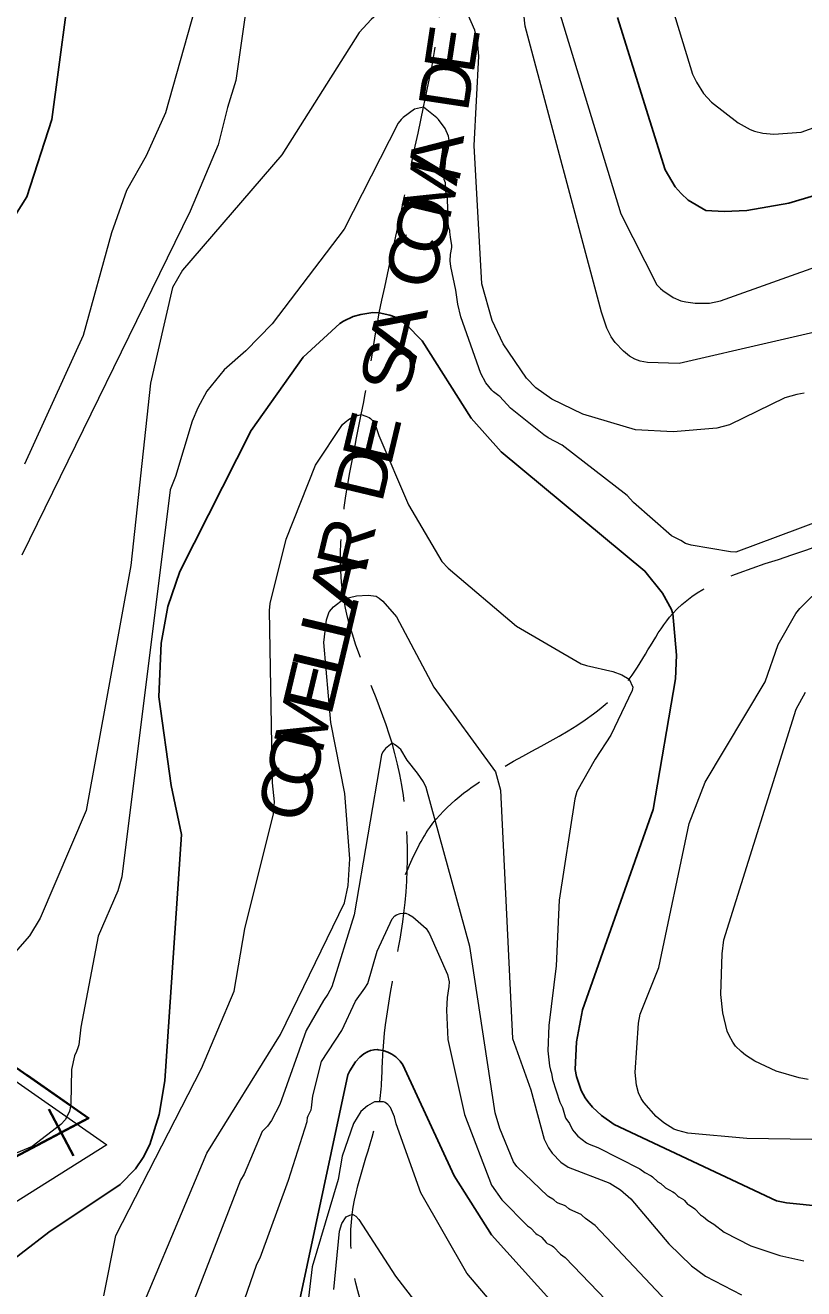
# Model space of a CAD drawing. Extents: x 483847 to 488453, y 4383581 to 4386795.
# Drawn here: x 484279 to 484426.1, y 4385231.8 to 4385470.4 of the extents above; entities that cross this region are included whole.
import ezdxf
from ezdxf.enums import TextEntityAlignment as Align

# ---------------------------------------------------------------- set-up
doc = ezdxf.new("R2010")
doc.units = 0
doc.header["$LTSCALE"] = 3.8
doc.linetypes.add('LONG_DASHED', pattern=[7.5, 6, -1.5])
for name, color, linetype, lineweight in [('15', 7, 'LONG_DASHED', 13), ('27', 7, 'Continuous', 25), ('34', 7, 'Continuous', 35), ('51', 7, 'Continuous', 13), ('8', 7, 'Continuous', 25), ('9', 7, 'Continuous', 13)]:
    doc.layers.add(name, color=color, linetype=linetype, lineweight=lineweight)
doc.layers.add('5', color=7, linetype='Continuous')

msp = doc.modelspace()

# ---------------------------------------------------------------- linework, layer by layer
at = {"layer": '15'}
for points in [[(484345.88, 4385416.04), (484354.28, 4385454.88), (484357.73, 4385479.03), (484353.74, 4385507.11), (484351.26, 4385527.19), (484357.14, 4385546.35), (484366.68, 4385559.95), (484386.43, 4385588.64), (484391.46, 4385595.66), (484402.56, 4385604.07), (484418.47, 4385614.07)], [(484350.85, 4385309.99), (484355.46, 4385318.85), (484367.84, 4385329.38), (484393.13, 4385346.87), (484401.36, 4385359.26), (484437.57, 4385376.85), (484452.16, 4385395.32), (484476.51, 4385422), (484491.08, 4385447.61), (484494.26, 4385452.51), (484505.09, 4385458.92), (484521.99, 4385467.1), (484543.39, 4385470.17), (484559.79, 4385478.44)], [(484440.86, 4385107.33), (484415.84, 4385135.05), (484384.62, 4385161.06), (484370.39, 4385170.61), (484355.4, 4385205.72), (484344.92, 4385223.18), (484340.8, 4385245.79), (484346.02, 4385267.08), (484346.62, 4385276.73), (484350.56, 4385302.69), (484348.32, 4385334.77), (484339.19, 4385362.03), (484342.51, 4385396.83), (484345.88, 4385416.04)]]:
    msp.add_spline(points, degree=3, dxfattribs=at)
at = {"layer": '27'}
msp.add_spline([(484126.09, 4384902.79), (484170.42, 4384940.62), (484186.72, 4384951.71), (484191.28, 4384949.75), (484195.85, 4384942.58), (484195.2, 4384850.61), (484198.46, 4384849.31), (484203.02, 4384849.96), (484206.93, 4384851.91), (484210.19, 4384864.31), (484210.19, 4384911.92), (484211.5, 4384943.23), (484214.1, 4384965.41), (484221.93, 4384987.58), (484217.36, 4384992.8), (484210.19, 4384992.8), (484135.22, 4384984.97), (484130.65, 4384988.89), (484126.09, 4384997.37), (484121.53, 4385047.59), (484126.09, 4385059.33), (484133.91, 4385067.16), (484151.52, 4385069.77), (484197.15, 4385061.94), (484225.84, 4385054.77), (484236.92, 4385050.2), (484251.92, 4385040.42), (484272.13, 4385031.28), (484285.82, 4385029.98), (484298.2, 4385029.33), (484332.11, 4385039.76), (484352.32, 4385052.16), (484358.18, 4385050.2), (484379.05, 4385045.63), (484396, 4385044.98), (484413.6, 4385057.38), (484413.6, 4385076.29), (484415.56, 4385110.21), (484421.42, 4385117.38), (484434.46, 4385125.86), (484452.06, 4385127.17), (484517.26, 4385131.08), (484535.51, 4385145.43), (484539.43, 4385153.26), (484534.21, 4385163.04), (484527.69, 4385172.17), (484530.3, 4385183.26), (484560.29, 4385234.79), (484583.76, 4385251.75), (484588.32, 4385252.4), (484664.6, 4385247.83), (484699.15, 4385252.4), (484722.1, 4385262.06)], degree=3, dxfattribs=at)
at = {"layer": '34'}
for p, q in [((484279.4, 4385272.08), (484287.6, 4385266.37)), ((484283.48, 4385265.68), (484288.16, 4385256.84)), ((484290.24, 4385263.6), (484281.4, 4385258.92))]:
    msp.add_line(p, q, dxfattribs=at)
msp.add_lwpolyline([(484103.22, 4385394.84), (484291, 4385264), (484102.72, 4385164.38)], dxfattribs=at)
at = {"layer": '51'}
for points in [[(484103.23, 4385398.6), (484108.97, 4385395.3), (484126.19, 4385381.26), (484142.62, 4385368.82), (484154.49, 4385359.94), (484179.09, 4385340.49), (484201.81, 4385323.87), (484245.18, 4385293.3), (484294.43, 4385258.91)], [(484294.43, 4385258.91), (484259.54, 4385237.05), (484246.24, 4385230), (484197.15, 4385205.3), (484140.56, 4385177.03), (484102.71, 4385158.17)]]:
    msp.add_lwpolyline(points, dxfattribs=at)
at = {"layer": '8'}
for points in [[(484244.41, 4385382.71), (484279.3, 4385437.97), (484284.04, 4385452.58), (484288.15, 4385483.23)], [(484390.89, 4385471.82), (484399.94, 4385443.05), (484401.83, 4385439.88), (484402.93, 4385438.6), (484404.27, 4385437.34), (484407.59, 4385435.37), (484411.06, 4385435.17), (484415.38, 4385435.38), (484423.28, 4385436.77), (484433.61, 4385439.88)], [(484429.73, 4385247.29), (484422.86, 4385247.96), (484420.96, 4385248.35), (484390.29, 4385262.75), (484387.87, 4385264.48), (484386.19, 4385266.05), (484385.3, 4385267.11), (484384.8, 4385267.83), (484384.07, 4385269.22), (484383.17, 4385271.86), (484382.94, 4385273.18), (484383.15, 4385278.36), (484384.32, 4385284.4), (484397.65, 4385322.29), (484401.89, 4385346.91), (484402.09, 4385351.38), (484401.36, 4385359.26), (484401.32, 4385359.43), (484401.15, 4385360.03), (484399.42, 4385363.14), (484396.11, 4385367.27), (484368.94, 4385389.79), (484363.27, 4385396.19), (484354, 4385410.78), (484350.97, 4385413.86), (484349.5, 4385414.91), (484348.79, 4385415.3), (484347.93, 4385415.64), (484345.88, 4385416.04), (484344.67, 4385416.09), (484342.44, 4385415.75), (484340.98, 4385415.35), (484339.15, 4385414.47)], [(484339.15, 4385414.47), (484338.46, 4385414.04), (484331.56, 4385407.66), (484321.69, 4385393.85), (484308.24, 4385367.23), (484305.98, 4385360.61), (484304.72, 4385353.68), (484304.29, 4385343.56), (484306.58, 4385326.8), (484308.57, 4385317.56), (484305.38, 4385270.99), (484304.32, 4385264.65), (484302.59, 4385259.02), (484301.31, 4385256.56), (484299.83, 4385254.41), (484296.96, 4385251.44), (484283.5, 4385242.43), (484272.95, 4385234.36)], [(484318.5, 4385171.68), (484339.96, 4385272.15), (484340.36, 4385272.93), (484341.4, 4385274.58), (484342.26, 4385275.5), (484343.01, 4385276.12), (484343.66, 4385276.52), (484344.28, 4385276.76), (484344.93, 4385276.9), (484345.5, 4385276.92), (484345.68, 4385276.9), (484346.62, 4385276.73), (484347.55, 4385276.42), (484348.28, 4385276.06), (484349.01, 4385275.53), (484349.83, 4385274.76), (484350.35, 4385274.07), (484360.06, 4385253.08), (484367.13, 4385241.91), (484393.75, 4385212.39)]]:
    msp.add_lwpolyline(points, dxfattribs=at)
at = {"layer": '9'}
for points in [[(484392.41, 4385502.63), (484405.11, 4385461.14), (484405.82, 4385459.62), (484407.16, 4385457.48), (484408.69, 4385455.82), (484413.69, 4385451.92), (484416.01, 4385450.67), (484416.82, 4385450.37), (484418.4, 4385450), (484420.47, 4385449.81), (484425.64, 4385450.19), (484458.66, 4385462.1)], [(484472.34, 4385422.61), (484402.55, 4385406.5), (484396.6, 4385406.69), (484395.2, 4385406.94), (484394.17, 4385407.32), (484393.17, 4385407.89), (484392.02, 4385408.79), (484390.5, 4385410.45), (484389.75, 4385411.53), (484388.93, 4385413.13), (484387.9, 4385416.15), (484373.49, 4385470.21), (484370.3, 4385499.52)], [(484372.05, 4385498.82), (484391.55, 4385434.72), (484398.37, 4385421.35), (484399.02, 4385420.68), (484399.46, 4385420.3), (484401.45, 4385418.97), (484402.87, 4385418.34), (484403.8, 4385418.11), (484405.61, 4385417.89), (484408.3, 4385417.89), (484410.39, 4385418.35), (484450.81, 4385432.72)], [(484322.67, 4385486.92), (484318.82, 4385459.93), (484317.26, 4385454.86), (484315.5, 4385447.76), (484310.19, 4385435.25), (484278.37, 4385370.3)], [(484426.21, 4385400.86), (484424.82, 4385400.65), (484422.5, 4385399.98), (484412.06, 4385394.9), (484409.7, 4385394.27), (484401.44, 4385393.6), (484394.3, 4385393.99), (484384.39, 4385396.92), (484378.54, 4385399.76), (484375.52, 4385401.92), (484373.7, 4385403.7), (484369.33, 4385410.19), (484367.24, 4385414.58), (484365.31, 4385421.55), (484363.82, 4385447.63), (484364.73, 4385464.52), (484364.45, 4385467.35), (484363.95, 4385469.45), (484360.52, 4385477.37)], [(484348.24, 4385474.78), (484344.38, 4385471.47), (484342.14, 4385469), (484327.49, 4385445.92), (484308.75, 4385424.11), (484306.87, 4385420.81), (484302.71, 4385402.75), (484298.96, 4385368.35), (484290.55, 4385322.08), (484281.82, 4385301.77), (484279.85, 4385298.39), (484271.64, 4385289.15), (484269.76, 4385287.58), (484255.89, 4385281.38), (484240.22, 4385276.86), (484159.3, 4385273.77), (484113.57, 4385280.18), (484102.98, 4385283.39)], [(484278.94, 4385387.56), (484290.05, 4385411.84), (484295.37, 4385431.24), (484298.22, 4385439.19), (484301.91, 4385445.76), (484305.58, 4385453.86), (484311.81, 4385476.04)], [(484358.19, 4385441.23), (484358.08, 4385441.75), (484358.08, 4385442.07), (484358.38, 4385443.69), (484358.5, 4385445.16), (484358.96, 4385447.1), (484359.13, 4385448.6), (484359.08, 4385449.01), (484358.99, 4385449.42), (484358.33, 4385450.89), (484357.09, 4385452.55), (484356.8, 4385452.86), (484354.28, 4385454.88), (484352.55, 4385454.54), (484350.44, 4385452.96), (484350.04, 4385452.57), (484349.46, 4385451.85), (484339.3, 4385431.87), (484325.69, 4385414), (484320.67, 4385408.89), (484316.58, 4385405.29), (484313.32, 4385401.23), (484311.61, 4385398.14), (484310.55, 4385395.6), (484307.41, 4385385.15), (484306.39, 4385382.63), (484297.29, 4385309.56), (484296.51, 4385306.91), (484292.83, 4385298.36), (484289.52, 4385281.17), (484289.12, 4385277.79), (484288.99, 4385277.28), (484288.73, 4385276.54), (484288.33, 4385275.71), (484287.76, 4385273.13), (484287.63, 4385266.77), (484287.51, 4385265.87), (484287.38, 4385265.31), (484287.16, 4385264.72), (484286.54, 4385263.65), (484285.78, 4385262.78), (484280.33, 4385258.64), (484272.43, 4385255.35)], [(484433.34, 4385378.37), (484413.25, 4385370.88), (484412.28, 4385370.89), (484404.82, 4385372.15), (484403.77, 4385372.52), (484402.91, 4385373.04), (484401.49, 4385373.75), (484401.15, 4385373.97), (484393.95, 4385380.23), (484392.77, 4385381.58), (484380.47, 4385391.05), (484377.82, 4385392.46), (484377.01, 4385393.04), (484370.68, 4385398.06), (484368.68, 4385400.24), (484368.53, 4385400.37), (484367.48, 4385401.15), (484367.19, 4385401.42), (484366.05, 4385402.83), (484365.09, 4385404.6), (484361.32, 4385415.29), (484360.75, 4385417.7), (484360.4, 4385420.31), (484359.41, 4385424.8), (484359.31, 4385425.87), (484359.39, 4385427.05), (484359.63, 4385428.38), (484359.63, 4385428.74), (484359.34, 4385430.33), (484359.27, 4385431.34), (484359.22, 4385431.61), (484359.08, 4385432.1), (484358.94, 4385432.9), (484358.77, 4385437.85), (484358.63, 4385438.53), (484358.49, 4385438.92), (484358.44, 4385439.19), (484358.41, 4385440.59), (484358.19, 4385441.23)], [(484293.85, 4385230.4), (484296.13, 4385241.83), (484312.32, 4385273.32), (484318.47, 4385287.98), (484320.53, 4385299.74), (484325.92, 4385321.44), (484326.1, 4385323.71), (484325.71, 4385327.27), (484325.15, 4385359.87), (484325.29, 4385361.15), (484328.34, 4385373.34), (484333.88, 4385387.3), (484338.98, 4385394.94), (484339.47, 4385395.42), (484340.28, 4385396.02), (484340.83, 4385396.32), (484341.14, 4385396.45), (484342.51, 4385396.83), (484343.39, 4385396.56), (484344, 4385396.31), (484344.28, 4385396.13), (484344.66, 4385395.74), (484344.95, 4385395.27), (484345.34, 4385394.43), (484345.83, 4385392.87), (484351.41, 4385379.8), (484357.72, 4385369.11), (484358.91, 4385367.85), (484371.86, 4385356.89), (484384.05, 4385349.77), (484385.07, 4385349.43), (484390.05, 4385348.33), (484391.74, 4385347.68), (484393.13, 4385346.87), (484393.84, 4385345.37), (484393.66, 4385344.72), (484389.63, 4385336.3), (484386.7, 4385331.74), (484383.26, 4385325.67), (484382.84, 4385324.28), (484379.88, 4385305.12), (484379.36, 4385292.71), (484377.97, 4385281.46), (484377.77, 4385276.66), (484378.04, 4385273.87), (484378.24, 4385273.05), (484378.44, 4385272.47), (484378.66, 4385271.28), (484380.04, 4385267), (484380.55, 4385265.99), (484381.04, 4385264.22), (484381.17, 4385263.91), (484381.45, 4385263.49), (484381.72, 4385263.15), (484381.84, 4385262.97), (484382.42, 4385261.78), (484382.7, 4385261.37), (484383.43, 4385260.58), (484385.07, 4385259.32), (484385.59, 4385259.04), (484387.2, 4385258.46), (484395.14, 4385254.39), (484396.09, 4385253.71), (484397.26, 4385253.06), (484397.52, 4385252.88), (484398.55, 4385251.94), (484399.08, 4385251.62), (484399.85, 4385250.92), (484399.98, 4385250.83), (484401.39, 4385250.08), (484401.66, 4385249.9), (484402.31, 4385249.24), (484402.51, 4385249.09), (484403.37, 4385248.59), (484403.58, 4385248.43), (484404.17, 4385247.75), (484404.37, 4385247.59), (484405.26, 4385247.04), (484405.52, 4385246.83), (484406.61, 4385245.72), (484407.15, 4385245.35), (484407.99, 4385244.62), (484409.1, 4385243.93), (484411.1, 4385242.42), (484416.1, 4385239.87), (484421.57, 4385238.06), (484426.15, 4385237.02)], [(484439.92, 4385259.75), (484415.35, 4385260.13), (484404.22, 4385261.12), (484402.3, 4385261.61), (484401.53, 4385261.92), (484399.65, 4385263.06), (484398.22, 4385264.26), (484395.92, 4385266.92), (484395.41, 4385267.7), (484394.91, 4385268.77), (484394.51, 4385270.19), (484394.26, 4385272.58), (484394.88, 4385281.9), (484395.21, 4385283.63), (484398.72, 4385292.41), (484404.44, 4385319.6), (484407.51, 4385327.41), (484418.84, 4385346.36), (484421.27, 4385353.42), (484424.64, 4385359.25), (484425.36, 4385360.19), (484434.71, 4385369.43)], [(484297.18, 4385218.84), (484313.33, 4385257.33), (484327.26, 4385279.75), (484339.32, 4385304.63), (484340.01, 4385307.9), (484340.32, 4385312.94), (484339.39, 4385325.3), (484336.78, 4385338.72), (484335.41, 4385353.81), (484335.94, 4385358.09), (484336.43, 4385359.58), (484336.49, 4385359.68), (484337.24, 4385360.53), (484339.19, 4385362.03), (484341.64, 4385362.61), (484343.81, 4385362.71), (484345.33, 4385362.53), (484345.92, 4385362.17), (484346.61, 4385361.6), (484349.14, 4385358.67), (484356.25, 4385345.37), (484367.84, 4385329.38), (484368.81, 4385325.9), (484371.1, 4385279.01), (484374.53, 4385269.32), (484377.05, 4385260.03), (484377.86, 4385258.36), (484378.57, 4385257.36), (484380.23, 4385255.65), (484381.58, 4385254.69), (484389.44, 4385251.72), (484391.48, 4385250.44), (484393.43, 4385248.75), (484400.59, 4385240.25), (484404.89, 4385236.09), (484407.53, 4385234.14), (484414.36, 4385230.62)], [(484426.94, 4385271.3), (484425.26, 4385271.56), (484420.92, 4385272.86), (484416.84, 4385274.75), (484415.1, 4385275.88), (484414.26, 4385276.54), (484413.24, 4385277.59), (484412.69, 4385278.34), (484411.99, 4385279.58), (484411.64, 4385280.42), (484410.79, 4385283.84), (484410.44, 4385287.33), (484410.67, 4385294.98), (484411.01, 4385297.67), (484424.69, 4385341.22), (484426.44, 4385344.41)], [(484349.96, 4385333.6), (484349.7, 4385333.86), (484349.15, 4385334.28), (484348.35, 4385334.78), (484348.33, 4385334.79), (484348.32, 4385334.77), (484347.1, 4385333.78), (484346.88, 4385333.54), (484346.56, 4385333.12), (484346.32, 4385332.58), (484341.19, 4385302.38), (484336.93, 4385288.75), (484336.2, 4385287.38), (484335.38, 4385286.17), (484332.11, 4385280.51), (484327.14, 4385266.54), (484325.55, 4385263.53), (484324.81, 4385262.47), (484323.77, 4385261.44), (484320.36, 4385253.38), (484319.67, 4385252.24), (484308.26, 4385222.69)], [(484400.28, 4385229.29), (484386.67, 4385243.7), (484384.85, 4385245.03), (484384.27, 4385245.6), (484384.07, 4385245.75), (484381.94, 4385246.69), (484381.75, 4385246.82), (484381.17, 4385247.34), (484380.92, 4385247.47), (484379.73, 4385247.91), (484379.48, 4385248.04), (484378.9, 4385248.55), (484378.72, 4385248.68), (484377.92, 4385249.09), (484377.73, 4385249.21), (484371.89, 4385254.85), (484371.29, 4385255.72), (484368.7, 4385261.99), (484367.79, 4385265), (484362.99, 4385296.36), (484354.75, 4385326.41), (484354.24, 4385327.49), (484353.12, 4385329.13), (484351.15, 4385331.6), (484349.96, 4385333.6)], [(484319.87, 4385228.05), (484322.75, 4385236.38), (484323.38, 4385237.6), (484328.76, 4385252.26), (484332.31, 4385263.34), (484332.37, 4385264.08), (484332.47, 4385264.44), (484333.03, 4385265.55), (484333.13, 4385265.91), (484333.37, 4385268.2), (484335.02, 4385274.68), (484338.86, 4385280.51), (484341.39, 4385286.06), (484343.18, 4385288.52), (484343.73, 4385289.42), (484345.5, 4385295.53), (484348.37, 4385301.6), (484348.86, 4385302.15), (484349.19, 4385302.37), (484349.87, 4385302.63), (484350.56, 4385302.69), (484350.91, 4385302.66), (484351.47, 4385302.46), (484352.24, 4385301.96), (484354.8, 4385299.77), (484355.38, 4385298.81), (484358.8, 4385291.07), (484359.09, 4385289.69), (484359.06, 4385288.82), (484358.74, 4385286.75), (484358.6, 4385284.35), (484358.86, 4385278.82), (484362.04, 4385264.69), (484367.14, 4385251.33), (484369.05, 4385248.52), (484373.94, 4385243.62), (484374.48, 4385243.26), (484375.49, 4385242.17), (484375.71, 4385242), (484376.43, 4385241.62), (484376.65, 4385241.43), (484377.46, 4385240.5), (484377.65, 4385240.33), (484377.93, 4385240.15), (484378.55, 4385239.89), (484378.84, 4385239.69), (484380.12, 4385238.31), (484381, 4385237.64), (484393.4, 4385224.83)], [(484373.02, 4385222.21), (484362.43, 4385234.72), (484353.79, 4385249.89), (484349.13, 4385262.9), (484348.81, 4385264.25), (484348.04, 4385265.97), (484347.5, 4385266.57), (484347.03, 4385266.92), (484346.87, 4385266.98), (484346.71, 4385267.03), (484346.02, 4385267.08), (484345.03, 4385267.03), (484343.7, 4385266.32), (484342.43, 4385265.2), (484341.05, 4385262.99), (484338.91, 4385256.82), (484338.12, 4385252.36), (484333.25, 4385235.89), (484330.57, 4385213.6)], [(484337.34, 4385231.61), (484338.38, 4385242.6), (484338.82, 4385244.06), (484339.67, 4385245.32), (484340.32, 4385245.66), (484340.8, 4385245.79), (484340.93, 4385245.77), (484341.06, 4385245.74), (484341.5, 4385245.44), (484342.07, 4385244.85), (484342.08, 4385244.85), (484348.95, 4385234.14), (484353.17, 4385228.68)]]:
    msp.add_lwpolyline(points, dxfattribs=at)

# ---------------------------------------------------------------- texts
at = {"layer": '5'}
for s, rotation, p in [('E', 81.402, (484364.34, 4385465.16)), ('D', 81.402, (484363.31, 4385458.34)), ('M', 76.566, (484360.34, 4385438.3)), ('M', 76.566, (484336.29, 4385337.63))]:
    msp.add_text(s, height=9.49, rotation=rotation, dxfattribs=at).set_placement(p, align=Align.CENTER)
for s, rotation, width, p in [('A', 81.402, 1.15, (484361.25, 4385444.69)), ('O', 76.566, 1.1, (484358.74, 4385431.59)), ('C', 76.566, 1.1, (484357.13, 4385424.87)), ('A', 76.566, 1.25, (484353.93, 4385411.45)), ('S', 76.566, 1.15, (484352.32, 4385404.74)), ('E', 76.566, 1.1, (484349.12, 4385391.32)), ('D', 76.566, 1.05, (484347.51, 4385384.6)), ('R', 76.566, 1.05, (484344.31, 4385371.19)), ('A', 76.566, 1.25, (484342.71, 4385364.48)), ('L', 76.566, 1.25, (484341.12, 4385357.81)), ('L', 76.566, 1.25, (484339.52, 4385351.1)), ('E', 76.566, 1.1, (484337.9, 4385344.34)), ('O', 76.566, 1.1, (484334.69, 4385330.92)), ('C', 76.566, 1.1, (484333.09, 4385324.2))]:
    msp.add_text(s, height=9.49, rotation=rotation, dxfattribs=dict(at, width=width)).set_placement(p, align=Align.CENTER)

doc.saveas('drawing.dxf')
